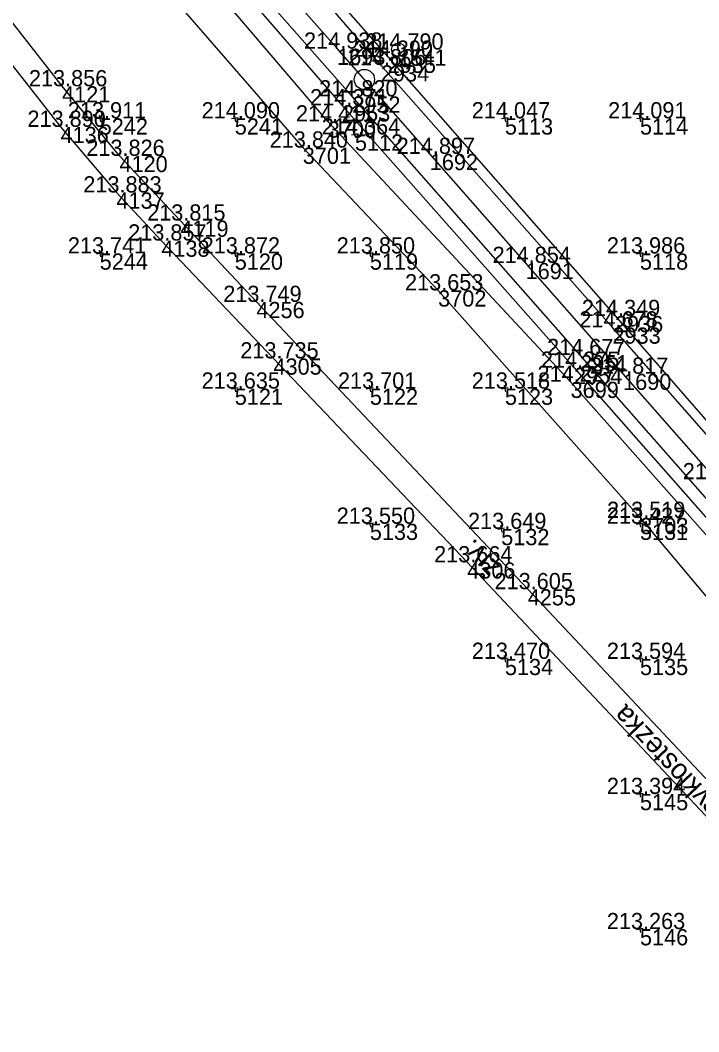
# Model space of a CAD drawing. Extents: x -556590 to -554855, y -1137918 to -1135717.
# Drawn here: x -555855.9 to -555805.6, y -1136317.6 to -1136242.7 of the extents above; entities that cross this region are included whole.
import ezdxf

# ---------------------------------------------------------------- set-up
doc = ezdxf.new("R2010")
doc.units = 0
for name, color, linetype in [('Vrstva 1', 7, 'Continuous'), ('Vrstva 4', 7, 'Continuous'), ('Vrstva 49', 7, 'Continuous'), ('Vrstva 51', 7, 'Continuous'), ('Vrstva 60', 7, 'Continuous'), ('Vrstva 61', 7, 'Continuous'), ('Vrstva 7', 7, 'Continuous')]:
    doc.layers.add(name, color=color, linetype=linetype)

msp = doc.modelspace()

# ---------------------------------------------------------------- linework, layer by layer
at = {"layer": 'Vrstva 1'}
msp.add_lwpolyline([(-555769.43, -1136316.411), (-555776.608, -1136308.259), (-555780.237, -1136304.136), (-555783.279, -1136300.679), (-555790.671, -1136292.28), (-555797.242, -1136284.813), (-555804.378, -1136276.708), (-555811.248, -1136268.898), (-555818.464, -1136260.699), (-555825.56, -1136252.631), (-555832.418, -1136244.842), (-555839.96, -1136236.278)], dxfattribs=at)
at = {"layer": 'Vrstva 4'}
for points in [[(-555923.289, -1136145.055), (-555909.049, -1136158.499), (-555901.25, -1136166.307), (-555887.792, -1136180.158), (-555881.935, -1136186.033), (-555875.339, -1136193.247), (-555855.803, -1136214.834), (-555838.02, -1136234.812), (-555828.677, -1136245.438)], [(-555829.175, -1136246.072), (-555838.737, -1136235.049), (-555856.098, -1136215.616), (-555876.914, -1136192.691), (-555887.271, -1136181.756), (-555903.395, -1136165.337), (-555923.742, -1136145.62)], [(-555831.303, -1136248.376), (-555841.293, -1136237.026), (-555858.393, -1136217.736), (-555876.455, -1136197.844), (-555890.686, -1136182.7), (-555904.625, -1136168.332), (-555925.853, -1136147.731)], [(-555926.527, -1136148.412), (-555905.429, -1136168.703), (-555890.589, -1136184.105), (-555875.692, -1136200.049), (-555858.375, -1136219.089), (-555841.008, -1136238.719), (-555832.063, -1136249.032)], [(-555828.677, -1136245.438), (-555811.848, -1136264.626), (-555798.858, -1136279.52), (-555796.172, -1136281.829), (-555794.296, -1136283.91), (-555791.705, -1136287.45), (-555779.031, -1136301.666), (-555760.881, -1136322.521), (-555746.898, -1136338.441), (-555732.447, -1136355.066)], [(-555732.92, -1136355.559), (-555747.121, -1136339.294), (-555761.051, -1136323.332), (-555778.718, -1136303.308), (-555792.224, -1136287.789), (-555794.509, -1136284.572), (-555795.938, -1136283.12), (-555798.301, -1136281.092), (-555812.037, -1136265.476), (-555829.175, -1136246.072)], [(-555735.072, -1136357.713), (-555750.064, -1136340.704), (-555763.703, -1136325.085), (-555777.121, -1136310.178), (-555778.796, -1136308.499), (-555782.53, -1136303.735), (-555794.312, -1136290.402), (-555801.35, -1136282.382), (-555814.424, -1136267.521), (-555831.303, -1136248.376)], [(-555832.063, -1136249.032), (-555814.879, -1136268.455), (-555802.243, -1136282.8), (-555794.223, -1136291.888), (-555782.964, -1136305.014), (-555781.433, -1136307.197), (-555777.703, -1136311.046), (-555764.271, -1136325.919), (-555750.778, -1136341.308), (-555735.693, -1136358.275)]]:
    msp.add_lwpolyline(points, dxfattribs=at)
at = {"layer": 'Vrstva 49'}
for p, q in [((-555849.754, -1136249.953), (-555850.246, -1136250.047)), ((-555850.047, -1136249.754), (-555849.953, -1136250.246)), ((-555839.754, -1136249.953), (-555840.246, -1136250.047)), ((-555840.047, -1136249.754), (-555839.953, -1136250.246)), ((-555819.754, -1136249.953), (-555820.246, -1136250.047)), ((-555820.047, -1136249.754), (-555819.953, -1136250.246)), ((-555809.754, -1136249.953), (-555810.246, -1136250.047)), ((-555810.047, -1136249.754), (-555809.953, -1136250.246)), ((-555830.857, -1136251.142), (-555831.349, -1136251.236)), ((-555831.15, -1136250.943), (-555831.056, -1136251.435)), ((-555849.754, -1136259.953), (-555850.246, -1136260.047)), ((-555850.047, -1136259.754), (-555849.953, -1136260.246)), ((-555839.754, -1136259.953), (-555840.246, -1136260.047)), ((-555840.047, -1136259.754), (-555839.953, -1136260.246)), ((-555829.754, -1136259.953), (-555830.246, -1136260.047)), ((-555830.047, -1136259.754), (-555829.953, -1136260.246)), ((-555809.754, -1136259.953), (-555810.246, -1136260.047)), ((-555810.047, -1136259.754), (-555809.953, -1136260.246)), ((-555839.754, -1136269.953), (-555840.246, -1136270.047)), ((-555840.047, -1136269.754), (-555839.953, -1136270.246)), ((-555829.754, -1136269.953), (-555830.246, -1136270.047)), ((-555830.047, -1136269.754), (-555829.953, -1136270.246)), ((-555819.754, -1136269.953), (-555820.246, -1136270.047)), ((-555820.047, -1136269.754), (-555819.953, -1136270.246)), ((-555830.047, -1136279.754), (-555829.953, -1136280.246)), ((-555810.047, -1136279.754), (-555809.953, -1136280.246)), ((-555829.754, -1136279.953), (-555830.246, -1136280.047)), ((-555820.029, -1136280.339), (-555820.521, -1136280.433)), ((-555820.322, -1136280.14), (-555820.228, -1136280.632)), ((-555809.754, -1136279.953), (-555810.246, -1136280.047)), ((-555819.754, -1136289.953), (-555820.246, -1136290.047)), ((-555820.047, -1136289.754), (-555819.953, -1136290.246)), ((-555809.754, -1136289.953), (-555810.246, -1136290.047)), ((-555810.047, -1136289.754), (-555809.953, -1136290.246)), ((-555809.754, -1136299.953), (-555810.246, -1136300.047)), ((-555810.047, -1136299.754), (-555809.953, -1136300.246)), ((-555810.047, -1136309.754), (-555809.953, -1136310.246)), ((-555809.754, -1136309.953), (-555810.246, -1136310.047))]:
    msp.add_line(p, q, dxfattribs=at)
for points in [[(-555833.114, -1136250.232), (-555845.419, -1136235.796), (-555865.294, -1136213.201), (-555884.379, -1136192.479), (-555903.059, -1136172.979), (-555913.97, -1136162.031), (-555927.093, -1136149.006)], [(-555929.266, -1136151.301), (-555912.427, -1136168.04), (-555896.403, -1136184.295), (-555880.184, -1136200.826), (-555865.513, -1136217.213), (-555848.263, -1136236.841), (-555834.964, -1136252.165)], [(-555736.771, -1136359.665), (-555749.338, -1136344.71), (-555764.071, -1136327.878), (-555781.923, -1136307.954), (-555797.677, -1136289.199), (-555815.137, -1136269.492), (-555833.114, -1136250.232)], [(-555834.964, -1136252.165), (-555824.94, -1136262.729), (-555809.984, -1136279.569), (-555796.116, -1136296.082), (-555780.292, -1136313.951), (-555764.608, -1136331.585), (-555746.999, -1136352.114), (-555735.716, -1136364.999)]]:
    msp.add_lwpolyline(points, dxfattribs=at)
at = {"layer": 'Vrstva 51'}
for points in [[(-555844.031, -1136257.565), (-555848.537, -1136252.775), (-555852.787, -1136247.625), (-555864.178, -1136233.048), (-555877.97, -1136215.509), (-555889.523, -1136201.132), (-555901.094, -1136187.31), (-555907.851, -1136179.618), (-555913.709, -1136173.438), (-555929.841, -1136157.661)], [(-555931.804, -1136158.582), (-555915.571, -1136174.382), (-555909.535, -1136180.677), (-555898.542, -1136193.371), (-555887.09, -1136207.18), (-555873.577, -1136224.295), (-555860.799, -1136240.559), (-555852.898, -1136250.628), (-555848.762, -1136255.485), (-555845.438, -1136259.043)], [(-555743.133, -1136368.314), (-555758.237, -1136350.909), (-555770.103, -1136337.273), (-555785.237, -1136320.231), (-555800.202, -1136304.081), (-555818.312, -1136284.844), (-555838.398, -1136263.585), (-555844.031, -1136257.565)], [(-555845.438, -1136259.043), (-555837.133, -1136267.768), (-555822.79, -1136282.856), (-555802.014, -1136304.92), (-555784.563, -1136323.89), (-555763.8, -1136347.422), (-555744.231, -1136369.998)]]:
    msp.add_lwpolyline(points, dxfattribs=at)
at = {"layer": 'Vrstva 60'}
for p, q in [((-555832.418, -1136244.842), (-555832.418, -1136244.842)), ((-555828.677, -1136245.438), (-555828.677, -1136245.438)), ((-555827.89, -1136244.91), (-555827.89, -1136244.91)), ((-555829.175, -1136246.072), (-555829.175, -1136246.072)), ((-555852.787, -1136247.625), (-555852.787, -1136247.625)), ((-555831.303, -1136248.376), (-555831.303, -1136248.376)), ((-555832.063, -1136249.032), (-555832.063, -1136249.032)), ((-555852.898, -1136250.628), (-555852.898, -1136250.628)), ((-555850, -1136250), (-555850, -1136250)), ((-555840, -1136250), (-555840, -1136250)), ((-555833.114, -1136250.232), (-555833.114, -1136250.232)), ((-555820, -1136250), (-555820, -1136250)), ((-555810, -1136250), (-555810, -1136250)), ((-555831.103, -1136251.189), (-555831.103, -1136251.189)), ((-555834.964, -1136252.165), (-555834.964, -1136252.165)), ((-555848.537, -1136252.775), (-555848.537, -1136252.775)), ((-555825.56, -1136252.631), (-555825.56, -1136252.631)), ((-555848.762, -1136255.485), (-555848.762, -1136255.485)), ((-555844.031, -1136257.565), (-555844.031, -1136257.565)), ((-555845.438, -1136259.043), (-555845.438, -1136259.043)), ((-555850, -1136260), (-555850, -1136260)), ((-555840, -1136260), (-555840, -1136260)), ((-555830, -1136260), (-555830, -1136260)), ((-555810, -1136260), (-555810, -1136260)), ((-555818.464, -1136260.699), (-555818.464, -1136260.699)), ((-555824.94, -1136262.729), (-555824.94, -1136262.729)), ((-555838.398, -1136263.585), (-555838.398, -1136263.585)), ((-555811.848, -1136264.626), (-555811.848, -1136264.626)), ((-555812.037, -1136265.476), (-555812.037, -1136265.476)), ((-555837.133, -1136267.768), (-555837.133, -1136267.768)), ((-555814.424, -1136267.521), (-555814.424, -1136267.521)), ((-555814.879, -1136268.455), (-555814.879, -1136268.455)), ((-555811.248, -1136268.898), (-555811.248, -1136268.898)), ((-555840, -1136270), (-555840, -1136270)), ((-555830, -1136270), (-555830, -1136270)), ((-555820, -1136270), (-555820, -1136270)), ((-555815.137, -1136269.492), (-555815.137, -1136269.492)), ((-555809.984, -1136279.569), (-555809.984, -1136279.569)), ((-555830, -1136280), (-555830, -1136280)), ((-555820.275, -1136280.386), (-555820.275, -1136280.386)), ((-555810, -1136280), (-555810, -1136280)), ((-555822.79, -1136282.856), (-555822.79, -1136282.856)), ((-555818.312, -1136284.844), (-555818.312, -1136284.844)), ((-555820, -1136290), (-555820, -1136290)), ((-555810, -1136290), (-555810, -1136290)), ((-555810, -1136300), (-555810, -1136300)), ((-555810, -1136310), (-555810, -1136310))]:
    msp.add_line(p, q, dxfattribs=at)
at = {"layer": 'Vrstva 7'}
msp.add_line((-555827.84, -1136244.91), (-555827.94, -1136244.91), dxfattribs=at)
for centre, radius in [((-555827.89, -1136244.91), 0.5), ((-555830.407, -1136247.126), 0.75)]:
    msp.add_circle(centre, radius, dxfattribs=at)

# ---------------------------------------------------------------- texts
at = {"layer": 'Vrstva 51'}
for s, rotation, p in [('živ.', 133.3749, (-555820.269, -1136283.188)), ('cyklostezka', 133.27154, (-555803.943, -1136300.828))]:
    msp.add_text(s, height=1.5, rotation=rotation, dxfattribs=at).set_placement(p)
at = {"layer": 'Vrstva 60'}
for s, p in [('1693', (-555832.418, -1136246.042)), ('2935', (-555828.677, -1136246.638)), ('1541', (-555827.89, -1136246.11)), ('2934', (-555829.175, -1136247.272)), ('4121', (-555852.787, -1136248.825)), ('2952', (-555831.303, -1136249.576)), ('2953', (-555832.063, -1136250.232)), ('4136', (-555852.898, -1136251.828)), ('5242', (-555850, -1136251.2)), ('5241', (-555840, -1136251.2)), ('3700', (-555833.114, -1136251.432)), ('5113', (-555820, -1136251.2)), ('5114', (-555810, -1136251.2)), ('5112', (-555831.103, -1136252.389)), ('3701', (-555834.964, -1136253.365)), ('4120', (-555848.537, -1136253.975)), ('1692', (-555825.56, -1136253.831)), ('4137', (-555848.762, -1136256.685)), ('4119', (-555844.031, -1136258.765)), ('4138', (-555845.438, -1136260.243)), ('5244', (-555850, -1136261.2)), ('5120', (-555840, -1136261.2)), ('5119', (-555830, -1136261.2)), ('5118', (-555810, -1136261.2)), ('1691', (-555818.464, -1136261.899)), ('3702', (-555824.94, -1136263.929)), ('4256', (-555838.398, -1136264.785)), ('2936', (-555811.848, -1136265.826)), ('2933', (-555812.037, -1136266.676)), ('4305', (-555837.133, -1136268.968)), ('2951', (-555814.424, -1136268.721)), ('2954', (-555814.879, -1136269.655)), ('1690', (-555811.248, -1136270.098)), ('5121', (-555840, -1136271.2)), ('5122', (-555830, -1136271.2)), ('5123', (-555820, -1136271.2)), ('3699', (-555815.137, -1136270.692)), ('3703', (-555809.984, -1136280.769)), ('5133', (-555830, -1136281.2)), ('5132', (-555820.275, -1136281.586)), ('5131', (-555810, -1136281.2)), ('4306', (-555822.79, -1136284.056)), ('4255', (-555818.312, -1136286.044)), ('5134', (-555820, -1136291.2)), ('5135', (-555810, -1136291.2)), ('5145', (-555810, -1136301.2)), ('5146', (-555810, -1136311.2))]:
    msp.add_text(s, height=1.2, dxfattribs=at).set_placement(p)
at = {"layer": 'Vrstva 61'}
for s, p in [('214.938', (-555834.872, -1136244.842)), ('214.790', (-555830.341, -1136244.91)), ('214.390', (-555831.128, -1136245.438)), ('214.806', (-555831.627, -1136246.072)), ('213.856', (-555855.239, -1136247.625)), ('214.820', (-555833.754, -1136248.376)), ('214.371', (-555834.42, -1136249.032)), ('213.911', (-555852.357, -1136250)), ('214.090', (-555842.451, -1136250)), ('214.411', (-555835.471, -1136250.232)), ('214.047', (-555822.452, -1136250)), ('214.091', (-555812.357, -1136250)), ('213.890', (-555855.349, -1136250.628)), ('214.364', (-555833.554, -1136251.189)), ('213.840', (-555837.415, -1136252.165)), ('214.897', (-555828.012, -1136252.631)), ('213.826', (-555850.989, -1136252.775)), ('213.883', (-555851.214, -1136255.485)), ('213.815', (-555846.487, -1136257.565)), ('213.857', (-555847.89, -1136259.043)), ('213.741', (-555852.357, -1136260)), ('213.872', (-555842.448, -1136260)), ('213.850', (-555832.451, -1136260)), ('213.986', (-555812.452, -1136260)), ('214.854', (-555820.915, -1136260.699)), ('213.653', (-555827.392, -1136262.729)), ('213.749', (-555840.852, -1136263.585)), ('214.349', (-555814.302, -1136264.626)), ('214.678', (-555814.491, -1136265.476)), ('214.677', (-555816.876, -1136267.521)), ('213.735', (-555839.589, -1136267.768)), ('214.275', (-555817.335, -1136268.455)), ('214.817', (-555813.7, -1136268.898)), ('214.227', (-555817.589, -1136269.492)), ('213.635', (-555842.456, -1136270)), ('213.701', (-555832.357, -1136270)), ('213.518', (-555822.454, -1136270)), ('214.773', (-555806.83, -1136276.708)), ('213.519', (-555812.438, -1136279.569)), ('213.550', (-555832.451, -1136280)), ('213.427', (-555812.452, -1136280)), ('213.649', (-555822.729, -1136280.386)), ('213.664', (-555825.241, -1136282.856)), ('213.605', (-555820.768, -1136284.844)), ('213.470', (-555822.451, -1136290)), ('213.594', (-555812.451, -1136290)), ('213.394', (-555812.451, -1136300)), ('213.263', (-555812.452, -1136310))]:
    msp.add_text(s, height=1.2, dxfattribs=at).set_placement(p)

doc.saveas('drawing.dxf')
